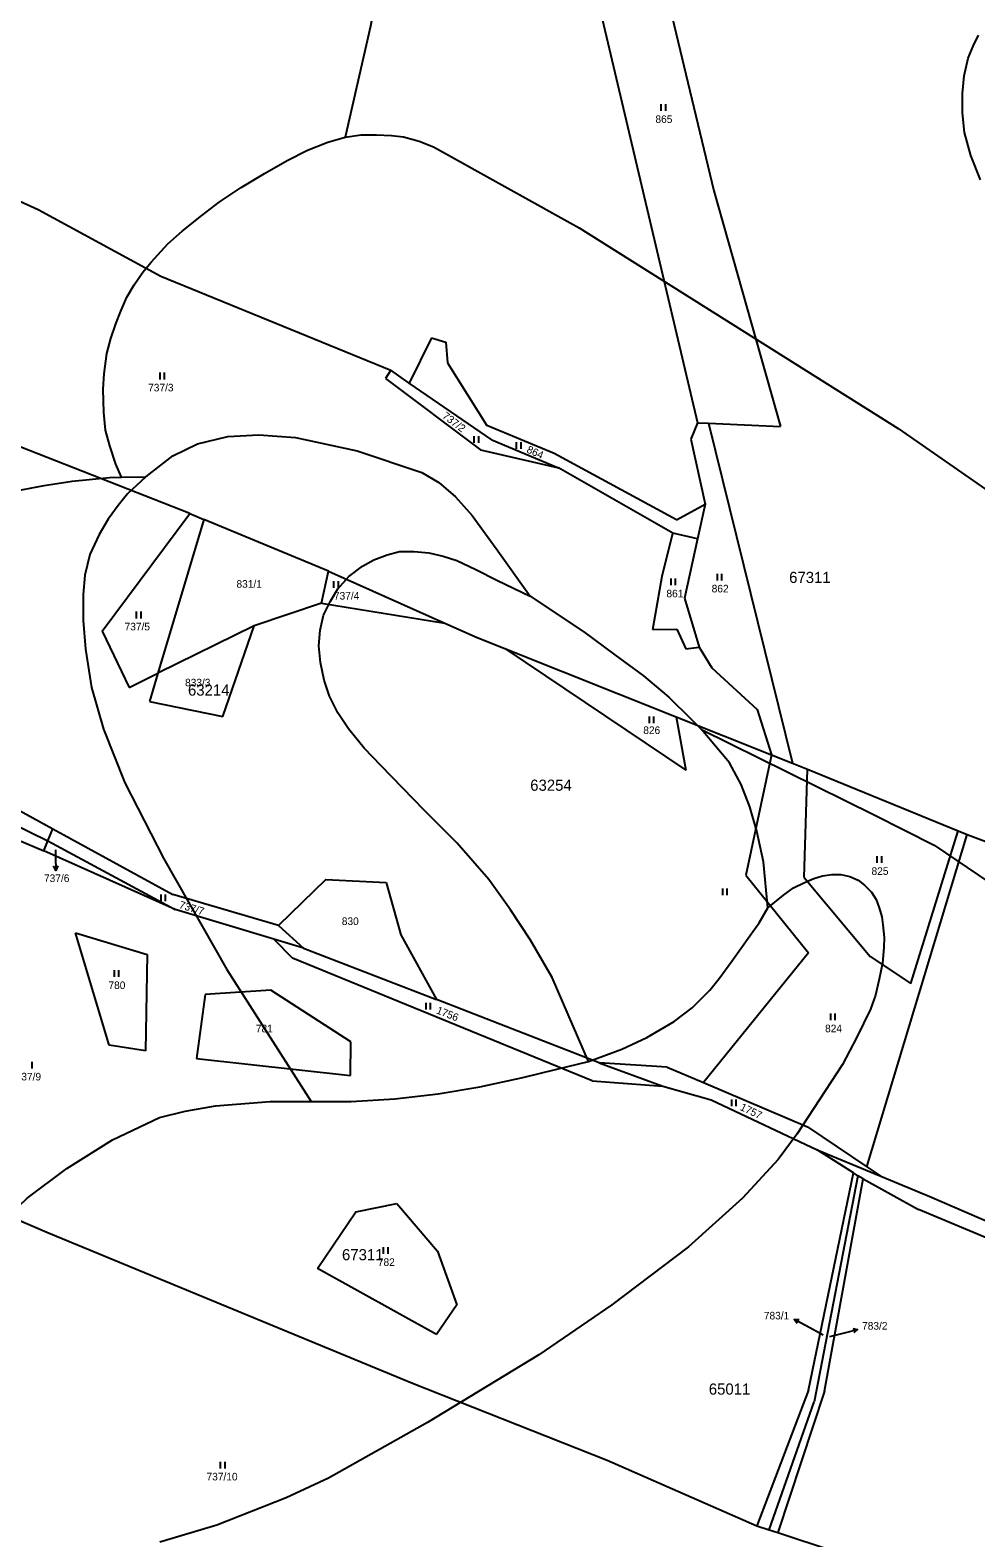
# Model space of a CAD drawing. Extents: x -546762 to -540209, y -1046851 to -1035694.
# Drawn here: x -543758.3 to -543546.4, y -1042427.6 to -1042089.6 of the extents above; entities that cross this region are included whole.
import ezdxf

# ---------------------------------------------------------------- set-up
doc = ezdxf.new("R2010")
doc.units = 0
for name, color, linetype in [('Vrstva 1', 7, 'Continuous'), ('Vrstva 16', 7, 'Continuous'), ('Vrstva 18', 7, 'Continuous'), ('Vrstva 25', 7, 'Continuous'), ('Vrstva 52', 7, 'Continuous'), ('Vrstva 53', 7, 'Continuous'), ('Vrstva 6', 7, 'Continuous')]:
    doc.layers.add(name, color=color, linetype=linetype)

msp = doc.modelspace()

# ---------------------------------------------------------------- linework, layer by layer
at = {"layer": 'Vrstva 1'}
for points in [[(-543719.46, -1042199.31), (-543729.72, -1042233.81)], [(-543691.52, -1042210.93), (-543719.46, -1042199.31)], [(-543693.06, -1042218.1), (-543691.52, -1042210.93)], [(-543693.06, -1042218.1), (-543708.14, -1042223.2)], [(-543708.14, -1042223.2), (-543729.72, -1042233.81)], [(-543715.15, -1042243.51), (-543708.14, -1042223.2)], [(-543834.6, -1042231.98), (-543754.37, -1042271.37)], [(-543729.72, -1042233.81), (-543731.6, -1042240.14)], [(-543731.6, -1042240.14), (-543715.15, -1042243.51)], [(-543777.79, -1042264.12), (-543755.27, -1042273.64)], [(-543760.73, -1042264.59), (-543753.29, -1042268.67)], [(-543755.27, -1042273.64), (-543754.37, -1042271.37)], [(-543754.37, -1042271.37), (-543753.29, -1042268.67)], [(-543692.07, -1042280.07), (-543702.67, -1042290.35)], [(-543692.07, -1042280.07), (-543678.6, -1042280.69)], [(-543678.6, -1042280.69), (-543675.27, -1042292.42)], [(-543702.67, -1042290.35), (-543697.07, -1042295.42)], [(-543697.07, -1042295.42), (-543667.33, -1042306.97)], [(-543675.27, -1042292.42), (-543667.33, -1042306.97)], [(-543704.41, -1042304.81), (-543719.13, -1042305.79)], [(-543686.5, -1042316.46), (-543704.41, -1042304.81)], [(-543719.13, -1042305.79), (-543721.05, -1042320.16)], [(-543686.54, -1042323.98), (-543686.5, -1042316.46)], [(-543721.05, -1042320.16), (-543686.54, -1042323.98)]]:
    msp.add_lwpolyline(points, dxfattribs=at)
at = {"layer": 'Vrstva 16'}
for p, q in [((-543752.67, -1042274.99), (-543752.63, -1042277.99)), ((-543584.49, -1042380.11), (-543587.12, -1042378.66)), ((-543575.84, -1042381.68), (-543572.93, -1042380.95))]:
    msp.add_line(p, q, dxfattribs=at)
for points in [[(-543752.69, -1042273.36), (-543752.67, -1042274.99)], [(-543752.14, -1042276.98), (-543752.63, -1042277.99), (-543753.14, -1042277)], [(-543586.48, -1042379.58), (-543587.12, -1042378.66), (-543586, -1042378.71)], [(-543580.68, -1042382.21), (-543584.49, -1042380.11)], [(-543579.18, -1042382.51), (-543575.84, -1042381.68)], [(-543574.02, -1042380.71), (-543572.93, -1042380.95), (-543573.78, -1042381.68)]]:
    msp.add_lwpolyline(points, dxfattribs=at)
at = {"layer": 'Vrstva 25'}
for p, q in [((-543616.92, -1042107.74), (-543616.92, -1042106.24)), ((-543615.92, -1042107.74), (-543615.92, -1042106.24)), ((-543729.23, -1042167.91), (-543729.23, -1042166.41)), ((-543728.23, -1042167.91), (-543728.23, -1042166.41)), ((-543658.82, -1042182.14), (-543658.82, -1042180.64)), ((-543657.82, -1042182.14), (-543657.82, -1042180.64)), ((-543649.35, -1042183.51), (-543649.35, -1042182.01)), ((-543648.35, -1042183.51), (-543648.35, -1042182.01)), ((-543690.29, -1042214.64), (-543690.29, -1042213.14)), ((-543689.29, -1042214.64), (-543689.29, -1042213.14)), ((-543614.73, -1042214.09), (-543614.73, -1042212.59)), ((-543613.73, -1042214.09), (-543613.73, -1042212.59)), ((-543604.32, -1042212.98), (-543604.32, -1042211.48)), ((-543603.32, -1042212.98), (-543603.32, -1042211.48)), ((-543734.5, -1042221.49), (-543734.5, -1042219.99)), ((-543733.5, -1042221.49), (-543733.5, -1042219.99)), ((-543619.59, -1042245.02), (-543619.59, -1042243.52)), ((-543618.59, -1042245.02), (-543618.59, -1042243.52)), ((-543568.54, -1042276.3), (-543568.54, -1042274.8)), ((-543567.54, -1042276.3), (-543567.54, -1042274.8)), ((-543728.99, -1042284.9), (-543728.99, -1042283.4)), ((-543727.99, -1042284.9), (-543727.99, -1042283.4)), ((-543603.15, -1042283.56), (-543603.15, -1042282.06)), ((-543602.15, -1042283.56), (-543602.15, -1042282.06)), ((-543739.46, -1042301.89), (-543739.46, -1042300.39)), ((-543738.46, -1042301.89), (-543738.46, -1042300.39)), ((-543669.61, -1042309.16), (-543669.61, -1042307.66)), ((-543668.61, -1042309.16), (-543668.61, -1042307.66)), ((-543578.95, -1042311.58), (-543578.95, -1042310.08)), ((-543577.95, -1042311.58), (-543577.95, -1042310.08)), ((-543757.9, -1042322.38), (-543757.9, -1042320.88)), ((-543601.14, -1042330.88), (-543601.14, -1042329.38)), ((-543600.14, -1042330.88), (-543600.14, -1042329.38)), ((-543679.16, -1042363.96), (-543679.16, -1042362.46)), ((-543678.16, -1042363.96), (-543678.16, -1042362.46)), ((-543715.67, -1042412.05), (-543715.67, -1042410.55)), ((-543714.67, -1042412.05), (-543714.67, -1042410.55))]:
    msp.add_line(p, q, dxfattribs=at)
at = {"layer": 'Vrstva 52'}
for points in [[(-543661.16, -1042003.56), (-543662.14, -1042005.8), (-543669.13, -1042027.65), (-543673.58, -1042044.4), (-543678.67, -1042070.69), (-543682.06, -1042088.72), (-543687.78, -1042113.61)], [(-543545.37, -1042123.17), (-543547.58, -1042117.7), (-543548.97, -1042112.57), (-543549.45, -1042108.14), (-543549.45, -1042103.85), (-543549.04, -1042099.9), (-543548.14, -1042095.91), (-543547.07, -1042093.22), (-543545.81, -1042090.77)], [(-543737.89, -1042189.87), (-543739.16, -1042186.89), (-543740.47, -1042182.81), (-543741.44, -1042179.28), (-543741.86, -1042175.33), (-543741.99, -1042170.14), (-543741.79, -1042166.67), (-543741.16, -1042162.12), (-543740.25, -1042158.72), (-543739.14, -1042155.47), (-543738.03, -1042152.66), (-543736.65, -1042149.5), (-543735.07, -1042146.73), (-543733.13, -1042143.92), (-543731.24, -1042141.65), (-543727.5, -1042137.57), (-543724.25, -1042134.66), (-543719.89, -1042131.2), (-543716.01, -1042128.22), (-543711.03, -1042124.9), (-543705.84, -1042121.78), (-543700.79, -1042118.87), (-543696.22, -1042116.52), (-543691.65, -1042114.72), (-543687.78, -1042113.61)], [(-543687.78, -1042113.61), (-543684.18, -1042113.06), (-543680.72, -1042113.06), (-543677.4, -1042113.26)], [(-543677.4, -1042113.26), (-543674.7, -1042113.54), (-543671.17, -1042114.51), (-543667.93, -1042115.75), (-543635.29, -1042133.98), (-543563.87, -1042178.94), (-543509.01, -1042217.06), (-543492.66, -1042229.18)], [(-543732.44, -1042189.79), (-543726.39, -1042185.06), (-543720.82, -1042182.4), (-543714.03, -1042180.7), (-543707.13, -1042180.34), (-543698.9, -1042180.94)], [(-543698.9, -1042180.94), (-543685.09, -1042183.97), (-543670.56, -1042188.82), (-543666.79, -1042191.06), (-543663.05, -1042194.24), (-543659.31, -1042198.4), (-543653.92, -1042205.81), (-543646.3, -1042216.54)], [(-543763.08, -1042193.18), (-543755.21, -1042191.73), (-543748.91, -1042190.76), (-543740.56, -1042189.91), (-543737.89, -1042189.87)], [(-543737.89, -1042189.87), (-543732.44, -1042189.79)], [(-543732.44, -1042189.79), (-543736.5, -1042193.59)], [(-543736.5, -1042193.59), (-543738.65, -1042196.23), (-543740.86, -1042199.27), (-543742.87, -1042202.67), (-543744.95, -1042207.17), (-543746.12, -1042211.81), (-543746.47, -1042216.17), (-543746.47, -1042221.98), (-543745.98, -1042228.42), (-543744.6, -1042237.01), (-543741.88, -1042246.33), (-543737.15, -1042258.33), (-543728.43, -1042275.41), (-543714.26, -1042300.25), (-543695.4, -1042329.79)], [(-543633.27, -1042320.83), (-543641.38, -1042302.04), (-543646.23, -1042293.67), (-543650.72, -1042286.81), (-543655.57, -1042280.03), (-543662.77, -1042271.79), (-543670.09, -1042264.49), (-543679.71, -1042254.52), (-543683.52, -1042250.57), (-543686.98, -1042246.28), (-543689.4, -1042242.68), (-543691.27, -1042238.94), (-543692.45, -1042235.34), (-543693.28, -1042231.39), (-543693.69, -1042227.65), (-543693.34, -1042224.12), (-543692.58, -1042220.8), (-543691.06, -1042217.61), (-543689.4, -1042214.84), (-543686.91, -1042212.14), (-543683.86, -1042209.79), (-543681.37, -1042208.4), (-543678.33, -1042207.23), (-543675.56, -1042206.54), (-543672.31, -1042206.47), (-543668.99, -1042206.81)], [(-543668.99, -1042206.81), (-543665.8, -1042207.57), (-543662.76, -1042208.54), (-543658.47, -1042210.55), (-543653.62, -1042212.97), (-543646.3, -1042216.54)], [(-543646.3, -1042216.54), (-543634.28, -1042224.54), (-543627.36, -1042229.67), (-543620.92, -1042234.37), (-543615.25, -1042239.15), (-543610.33, -1042244), (-543607.89, -1042246.43)], [(-543593.05, -1042286.39), (-543594.02, -1042276.09), (-543595.48, -1042269.18), (-543597.05, -1042263.73), (-543598.99, -1042258.76), (-543601.65, -1042253.91), (-543607.89, -1042246.43)], [(-543607.89, -1042246.43), (-543569.21, -1042265.55)], [(-543569.21, -1042265.55), (-543555.77, -1042272.34), (-543543.29, -1042280.82)], [(-543574.64, -1042279.39), (-543572.78, -1042280.19), (-543571.4, -1042281.29), (-543569.82, -1042282.84), (-543568.79, -1042284.54), (-543568.08, -1042286.36), (-543567.49, -1042288.38), (-543567.29, -1042290.2), (-543567.01, -1042293.01), (-543567.05, -1042295.26), (-543567.38, -1042298.78), (-543568.08, -1042302.38), (-543568.91, -1042305.98), (-543570.08, -1042309.1), (-543573.13, -1042315.4), (-543576.31, -1042321.49), (-543580.26, -1042327.58), (-543586.47, -1042337.07), (-543590.71, -1042342.77), (-543598.7, -1042351.49), (-543610.81, -1042362.4), (-543628.01, -1042375.36), (-543644.36, -1042386.63), (-543669.31, -1042401.78), (-543691.47, -1042414.26), (-543700.99, -1042418.62), (-543716.49, -1042424.8), (-543729.32, -1042428.56)], [(-543593.05, -1042286.39), (-543589.51, -1042283.55), (-543587.26, -1042281.93), (-543585, -1042280.78), (-543582.75, -1042279.79), (-543580.77, -1042279.2), (-543578.72, -1042278.88), (-543576.7, -1042278.88), (-543574.64, -1042279.39)], [(-543633.27, -1042320.83), (-543625.76, -1042318.04), (-543620.19, -1042315.49), (-543614.02, -1042311.86), (-543610.02, -1042308.83), (-543606.02, -1042304.83), (-543603.99, -1042302.2), (-543601.15, -1042298.32), (-543597.07, -1042292.65), (-543594.99, -1042289.74), (-543593.05, -1042286.39)], [(-543695.4, -1042329.79), (-543686.44, -1042329.79), (-543676.63, -1042329.19), (-543666.94, -1042328.1), (-543657.62, -1042326.52), (-543647.93, -1042324.46), (-543640.3, -1042322.52), (-543633.27, -1042320.83)], [(-543766.5, -1042425.67), (-543770.1, -1042423.18), (-543773.22, -1042420.48), (-543776.82, -1042416.74), (-543779.24, -1042412.79), (-543780.35, -1042409.74), (-543781.94, -1042403.72), (-543782.7, -1042398.6), (-543782.49, -1042393.54), (-543781.53, -1042386.85), (-543780.2, -1042381.52), (-543778.14, -1042376.55), (-543774.14, -1042370.25), (-543769.18, -1042362.37), (-543764.33, -1042356.56), (-543759, -1042351.47), (-543750.16, -1042344.8), (-543739.87, -1042338.38), (-543729.33, -1042333.41), (-543723.62, -1042331.97), (-543716.84, -1042330.76), (-543704.6, -1042329.79), (-543695.4, -1042329.79)]]:
    msp.add_lwpolyline(points, dxfattribs=at)
at = {"layer": 'Vrstva 6'}
for points in [[(-543618.97, -1042067.95), (-543605.18, -1042125.62)], [(-543631.72, -1042080.38), (-543608.8, -1042177.65)], [(-543776.18, -1042120.97), (-543756.58, -1042129.82)], [(-543605.18, -1042125.62), (-543590.23, -1042178.47)], [(-543756.58, -1042129.82), (-543729.05, -1042144.76)], [(-543729.05, -1042144.76), (-543677.56, -1042165.88)], [(-543668.42, -1042158.61), (-543673.41, -1042168.74)], [(-543668.42, -1042158.61), (-543665.2, -1042159.61)], [(-543665.2, -1042159.61), (-543664.86, -1042164.23)], [(-543677.56, -1042165.88), (-543678.7, -1042167.75)], [(-543673.41, -1042168.74), (-543677.56, -1042165.88)], [(-543664.86, -1042164.23), (-543656.02, -1042178.25)], [(-543678.7, -1042167.75), (-543657.41, -1042183.71)], [(-543654.9, -1042181.48), (-543673.41, -1042168.74)], [(-543640.93, -1042184.54), (-543656.02, -1042178.25)], [(-543608.8, -1042177.65), (-543610.27, -1042181.33)], [(-543608.8, -1042177.65), (-543606.38, -1042177.76)], [(-543606.38, -1042177.76), (-543590.23, -1042178.47)], [(-543606.38, -1042177.76), (-543587.55, -1042253.93)], [(-543722.58, -1042198.01), (-543762.52, -1042182.32)], [(-543657.41, -1042183.71), (-543639.98, -1042187.75)], [(-543654.9, -1042181.48), (-543639.98, -1042187.75)], [(-543610.27, -1042181.33), (-543607.11, -1042195.92)], [(-543613.55, -1042199.4), (-543640.93, -1042184.54)], [(-543614.37, -1042202.36), (-543639.98, -1042187.75)], [(-543613.55, -1042199.4), (-543607.11, -1042195.92)], [(-543607.11, -1042195.92), (-543608.82, -1042203.66)], [(-543742.23, -1042224.39), (-543722.58, -1042198.01)], [(-543722.58, -1042198.01), (-543719.46, -1042199.31)], [(-543616.73, -1042212.07), (-543614.37, -1042202.36)], [(-543608.82, -1042203.66), (-543614.37, -1042202.36)], [(-543608.82, -1042203.66), (-543611.75, -1042216.98)], [(-543691.52, -1042210.93), (-543665.46, -1042222.54)], [(-543618.83, -1042223.96), (-543616.73, -1042212.07)], [(-543611.75, -1042216.98), (-543608.4, -1042227.94)], [(-543693.06, -1042218.1), (-543665.46, -1042222.54)], [(-543742.23, -1042224.39), (-543736.18, -1042236.98)], [(-543665.46, -1042222.54), (-543658.16, -1042225.79)], [(-543618.83, -1042223.96), (-543613.41, -1042223.94)], [(-543613.41, -1042223.94), (-543611.43, -1042228.36)], [(-543658.16, -1042225.79), (-543651.96, -1042228.26)], [(-543651.96, -1042228.26), (-543611.41, -1042255.53)], [(-543651.96, -1042228.26), (-543613.61, -1042243.55)], [(-543611.43, -1042228.36), (-543608.4, -1042227.94)], [(-543608.4, -1042227.94), (-543605.61, -1042232.61)], [(-543736.18, -1042236.98), (-543729.72, -1042233.81)], [(-543605.61, -1042232.61), (-543595.41, -1042241.95)], [(-543613.61, -1042243.55), (-543592.2, -1042252.08)], [(-543613.61, -1042243.55), (-543611.41, -1042255.53)], [(-543595.41, -1042241.95), (-543592.2, -1042252.08)], [(-543592.2, -1042252.08), (-543598, -1042279.07)], [(-543592.2, -1042252.08), (-543587.55, -1042253.93)], [(-543587.55, -1042253.93), (-543584.18, -1042255.31)], [(-543584.92, -1042279.61), (-543584.18, -1042255.31)], [(-543584.18, -1042255.31), (-543550.41, -1042269.1)], [(-543754.37, -1042271.37), (-543725.87, -1042286.76)], [(-543753.29, -1042268.67), (-543726.41, -1042283.42)], [(-543570.85, -1042344.43), (-543548.37, -1042269.93)], [(-543561, -1042303.37), (-543550.41, -1042269.1)], [(-543550.41, -1042269.1), (-543548.37, -1042269.93)], [(-543548.37, -1042269.93), (-543484.56, -1042293.85)], [(-543725.87, -1042286.76), (-543755.27, -1042273.64)], [(-543598, -1042279.07), (-543583.95, -1042296.51)], [(-543584.92, -1042279.61), (-543570.15, -1042297.3)], [(-543702.67, -1042290.35), (-543726.41, -1042283.42)], [(-543703.71, -1042293.42), (-543725.87, -1042286.76)], [(-543748.19, -1042291.99), (-543732.15, -1042296.88)], [(-543740.61, -1042317.19), (-543748.19, -1042291.99)], [(-543697.07, -1042295.42), (-543703.71, -1042293.42)], [(-543703.71, -1042293.42), (-543699.53, -1042297.66)], [(-543732.15, -1042296.88), (-543732.49, -1042318.43)], [(-543632.42, -1042325.2), (-543699.53, -1042297.66)], [(-543583.95, -1042296.51), (-543607.45, -1042325.57)], [(-543570.15, -1042297.3), (-543561, -1042303.37)], [(-543630.83, -1042321.15), (-543667.33, -1042306.97)], [(-543732.49, -1042318.43), (-543740.61, -1042317.19)], [(-543615.61, -1042322.09), (-543630.83, -1042321.15)], [(-543630.83, -1042321.15), (-543616.59, -1042326.36)], [(-543615.61, -1042322.09), (-543607.45, -1042325.57)], [(-543632.42, -1042325.2), (-543616.59, -1042326.36)], [(-543607.45, -1042325.57), (-543584.13, -1042335.51)], [(-543616.59, -1042326.36), (-543605.78, -1042329.42)], [(-543605.78, -1042329.42), (-543582, -1042340.61)], [(-543584.13, -1042335.51), (-543570.85, -1042344.43)], [(-543582, -1042340.61), (-543567.7, -1042346.55)], [(-543573.84, -1042345.82), (-543582, -1042340.61)], [(-543583.96, -1042394.49), (-543573.84, -1042345.82)], [(-543572.87, -1042346.44), (-543573.84, -1042345.82)], [(-543570.85, -1042344.43), (-543567.7, -1042346.55)], [(-543779.24, -1042348.49), (-543754.6, -1042359.1)], [(-543572.87, -1042346.44), (-543582.64, -1042397.12)], [(-543580.38, -1042394.71), (-543571.72, -1042347.17)], [(-543571.72, -1042347.17), (-543572.87, -1042346.44)], [(-543571.72, -1042347.17), (-543559.31, -1042354.04)], [(-543567.7, -1042346.55), (-543556.72, -1042351.11)], [(-543685.4, -1042354.57), (-543676.19, -1042352.67)], [(-543676.19, -1042352.67), (-543667.09, -1042363.38)], [(-543556.72, -1042351.11), (-543495.98, -1042377.4)], [(-543693.98, -1042367.24), (-543685.4, -1042354.57)], [(-543497.11, -1042380), (-543559.31, -1042354.04)], [(-543754.6, -1042359.1), (-543672.67, -1042392.96)], [(-543667.09, -1042363.38), (-543662.72, -1042375.42)], [(-543667.26, -1042382.04), (-543693.98, -1042367.24)], [(-543662.72, -1042375.42), (-543667.26, -1042382.04)], [(-543672.67, -1042392.96), (-543629.02, -1042410.2)], [(-543583.96, -1042394.49), (-543595.48, -1042424.91)], [(-543580.38, -1042394.71), (-543590.82, -1042426.46)], [(-543592.77, -1042425.81), (-543582.64, -1042397.12)], [(-543629.02, -1042410.2), (-543595.48, -1042424.91)], [(-543595.48, -1042424.91), (-543592.77, -1042425.81)], [(-543592.77, -1042425.81), (-543590.82, -1042426.46)], [(-543590.82, -1042426.46), (-543553.42, -1042438.83)]]:
    msp.add_lwpolyline(points, dxfattribs=at)

# ---------------------------------------------------------------- texts
at = {"layer": 'Vrstva 16'}
for s, p in [('737/6', (-543755.24, -1042280.6)), ('783/1', (-543593.94, -1042378.66)), ('783/2', (-543571.93, -1042380.95))]:
    msp.add_text(s, height=1.7, dxfattribs=at).set_placement(p)
at = {"layer": 'Vrstva 18'}
for s, height, p in [('865', 1.7, (-543618.23, -1042110.44)), ('737/3', 1.7, (-543731.91, -1042170.61)), ('831/1', 1.7, (-543712.11, -1042214.63)), ('862', 1.7, (-543605.63, -1042215.68)), ('737/4', 1.7, (-543690.27, -1042217.28)), ('861', 1.7, (-543615.77, -1042216.79)), ('737/5', 1.7, (-543737.18, -1042224.19)), ('833/3', 1.7, (-543723.64, -1042236.74)), ('826', 1.7, (-543620.96, -1042247.42)), ('737/6', 0.1, (-543752.88, -1042273.36)), ('825', 1.7, (-543569.81, -1042279)), ('830', 1.7, (-543688.51, -1042290.24)), ('780', 1.7, (-543740.8, -1042304.59)), ('781', 1.7, (-543707.77, -1042314.3)), ('824', 1.7, (-543580.22, -1042314.28)), ('737/9', 1.7, (-543761.59, -1042325.08)), ('782', 1.7, (-543680.43, -1042366.66)), ('783/1', 0.1, (-543580.85, -1042382.21)), ('783/2', 0.1, (-543579.37, -1042382.51)), ('737/10', 1.7, (-543718.82, -1042414.75))]:
    msp.add_text(s, height=height, dxfattribs=at).set_placement(p)
for s, rotation, p in [('737/2', 322.7686, (-543666.14, -1042176.43)), ('864', 335.9183, (-543647.25, -1042184.25)), ('737/7', 342.8268, (-543725.1, -1042286.41)), ('1756', 338.2764, (-543667.48, -1042310)), ('1757', 334.5499, (-543599.42, -1042331.64))]:
    msp.add_text(s, height=1.7, rotation=rotation, dxfattribs=at).set_placement(p)
at = {"layer": 'Vrstva 53'}
for s, p in [('67311', (-543588.27, -1042213.56)), ('63214', (-543722.98, -1042238.82)), ('63254', (-543646.29, -1042260.15)), ('67311', (-543688.47, -1042365.39)), ('65011', (-543606.27, -1042395.52))]:
    msp.add_text(s, height=2.5, dxfattribs=at).set_placement(p)

doc.saveas('drawing.dxf')
